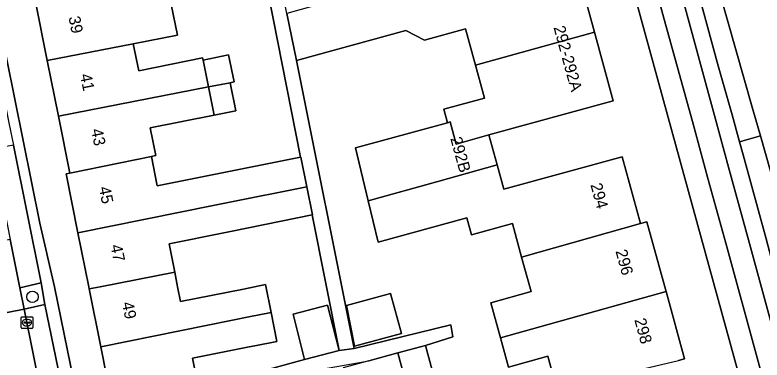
# Model space of a CAD drawing. Extents: x 162250 to 162661, y 380743 to 381606.
# Drawn here: x 162527.2 to 162591.3, y 380993.7 to 381023.3 of the extents above; entities that cross this region are included whole.
import ezdxf

# ---------------------------------------------------------------- set-up
doc = ezdxf.new("R2010")
doc.units = 0
for name, color, linetype in [('IMGEO_Berm_open', 7, 'Continuous'), ('IMGEO_Boom', 7, 'Continuous'), ('IMGEO_Erf', 7, 'Continuous'), ('IMGEO_Fietspad_gesloten', 7, 'Continuous'), ('IMGEO_Groenvoorziening', 7, 'Continuous'), ('IMGEO_Kolk', 7, 'Continuous'), ('IMGEO_OVBaan_gesloten', 7, 'Continuous'), ('IMGEO_Pand', 7, 'Continuous'), ('IMGEO_Pand_nummerreeks', 7, 'Continuous'), ('IMGEO_Parkeervlak_open', 7, 'Continuous'), ('IMGEO_Rijbaan_regionaal_gesloten', 7, 'Continuous'), ('IMGEO_Voetpad_open', 7, 'Continuous'), ('IMGEO_Woonerf_open', 7, 'Continuous')]:
    doc.layers.add(name, color=color, linetype=linetype)

msp = doc.modelspace()

# ---------------------------------------------------------------- linework, layer by layer
at = {"layer": 'IMGEO_Berm_open'}
for points in [[(162592.274, 381001.837), (162591.654, 381004.101), (162589.676, 381011.325), (162589.374, 381012.428), (162588.729, 381014.74), (162587.55, 381018.956), (162586.053, 381024.406), (162584.626, 381029.598), (162582.831, 381036.134), (162576.877, 381057.835), (162575.087, 381064.36), (162574.627, 381066.044), (162569.261, 381085.65), (162567.483, 381092.185), (162564.577, 381102.79)], [(162573.052, 381066.398), (162577.335, 381050.801), (162584.526, 381024.553), (162587.309, 381014.367), (162588.433, 381010.254), (162590.219, 381003.716), (162603.154, 380956.316), (162606.977, 380942.372), (162608.338, 380937.386), (162611.747, 380924.889)]]:
    msp.add_lwpolyline(points, dxfattribs=at)
at = {"layer": 'IMGEO_Boom'}
msp.add_circle((162528.685, 380999.138), 0.489, dxfattribs=at)
at = {"layer": 'IMGEO_Erf'}
for points in [[(162590.707, 380987.36), (162583.561, 381013.383), (162568.771, 381067.243), (162550.23, 381135.191), (162548.044, 381143.201), (162544.023, 381142.428), (162543.35, 381142.299), (162530.217, 381139.774), (162529.938, 381139.71), (162526.734, 381139.031), (162526.506, 381138.986), (162505.307, 381134.801)], [(162540.6, 381024.212), (162541.132, 381021.573), (162537.346, 381020.838), (162537.813, 381018.522), (162543.29, 381019.625), (162543.326, 381019.448), (162545.523, 381019.891), (162545.992, 381017.566), (162545.657, 381017.5), (162546.141, 381015.101), (162544.278, 381014.725), (162538.799, 381013.62), (162539.276, 381011.254), (162539.121, 381011.225), (162538.896, 381011.179), (162539.406, 381008.65), (162551.707, 381011.128), (162545.431, 381042.907)], [(162522.143, 381040.929), (162529.31, 381005.466), (162530.582, 381000), (162532.797, 380989.217), (162535.562, 380989.8), (162534.55, 380994.844), (162533.553, 380999.816), (162533.516, 381000), (162532.586, 381004.64), (162531.573, 381009.689), (162531.896, 381009.754), (162530.915, 381014.622), (162529.951, 381019.403), (162528.936, 381024.444), (162528.01, 381029.037), (162527.714, 381028.978), (162526.67, 381034.16)], [(162575.226, 381028.007), (162576.919, 381021.824), (162578.526, 381015.953), (162567.858, 381013.032), (162568.561, 381010.465), (162569.137, 381008.362), (162579.314, 381011.149), (162580.879, 381005.431), (162581.427, 381005.581), (162582.961, 381000), (162583.068, 380999.609), (162584.66, 380993.815), (162584.129, 380993.669)], [(162573.702, 380991.217), (162572.924, 380994.049), (162569.55, 380993.118), (162568.856, 380995.636), (162568.029, 380998.635), (162571.483, 380999.587), (162571.37, 381000), (162570.676, 381002.535), (162569.887, 381005.416), (162566.381, 381004.457), (162565.979, 381005.926), (162558.357, 381003.841), (162557.513, 381007.372), (162556.428, 381011.914), (162564.322, 381014.072), (162564.004, 381015.234), (162567.473, 381016.183), (162566.703, 381018.997), (162565.851, 381022.113), (162562.344, 381021.154), (162560.726, 381021.97), (162551.343, 381019.404), (162556.31, 380994.716), (162564.606, 380996.74), (162564.759, 380995.716), (162562.41, 380994.969), (162563.855, 380989.665)]]:
    msp.add_lwpolyline(points, dxfattribs=at)
for points in [[(162552.689, 381006.158), (162545.842, 381004.778), (162545.102, 381004.629), (162540.408, 381003.683), (162540.895, 381001.26), (162541.148, 381000), (162541.404, 380998.728), (162546.792, 380999.804), (162548.687, 381000.183), (162549.164, 380997.798), (162549.66, 380995.314), (162547.764, 380994.935), (162547.281, 380994.839), (162542.426, 380993.869), (162542.944, 380991.274), (162552.05, 380993.767), (162551.052, 380997.65), (162554.016, 380998.412), (162555.014, 380994.529)], [(162556.333, 380994.899), (162555.639, 380998.401), (162559.425, 380999.433), (162560.358, 380995.997)]]:
    msp.add_lwpolyline(points, close=True, dxfattribs=at)
at = {"layer": 'IMGEO_Fietspad_gesloten'}
for points in [[(162508.721, 381294.058), (162520.721, 381250), (162524.95, 381234.475), (162526.439, 381228.987), (162532.158, 381208.274), (162537.019, 381190.487), (162538.98, 381183.33), (162547.107, 381153.663), (162547.143, 381153.533), (162549.695, 381144.216), (162549.852, 381143.643), (162552.836, 381132.744), (162558.72, 381111.249), (162561.27, 381101.934), (162571.085, 381066.091), (162575.392, 381050.363), (162582.804, 381023.355), (162585.413, 381013.87), (162586.64, 381009.407), (162588.336, 381003.241), (162600.985, 380956.955), (162611.456, 380918.623), (162619.54, 380889.111), (162626.231, 380864.638)], [(162611.747, 380924.889), (162608.338, 380937.386), (162606.977, 380942.372), (162603.154, 380956.316), (162590.219, 381003.716), (162588.433, 381010.254), (162587.309, 381014.367), (162584.526, 381024.553), (162577.335, 381050.801), (162573.052, 381066.398), (162562.992, 381103.198), (162560.736, 381111.446), (162554.806, 381133.124), (162551.645, 381144.647), (162551.592, 381144.84), (162548.984, 381154.395), (162540.943, 381183.77), (162539.144, 381190.342), (162536.398, 381200.372), (162535.609, 381203.223), (162535.353, 381204.147), (162534.863, 381206.056), (162528.007, 381231.163)]]:
    msp.add_lwpolyline(points, dxfattribs=at)
at = {"layer": 'IMGEO_Groenvoorziening'}
msp.add_lwpolyline([(162529.44, 381000.334), (162527.606, 380999.923), (162527.982, 380998.093), (162529.751, 380998.475)], close=True, dxfattribs=at)
at = {"layer": 'IMGEO_Kolk'}
for p, q in [((162527.714, 380996.503), (162527.714, 380997.355)), ((162527.789, 380997.429), (162528.641, 380997.429)), ((162528.715, 380997.355), (162528.715, 380996.503)), ((162527.973, 380996.923), (162527.973, 380996.935)), ((162528.411, 380996.886), (162528.013, 380996.886)), ((162528.016, 380996.972), (162528.414, 380996.972)), ((162528.225, 380996.649), (162528.2, 380996.649)), ((162528.202, 380997.209), (162528.227, 380997.209)), ((162528.457, 380996.935), (162528.457, 380996.923)), ((162528.641, 380996.429), (162527.789, 380996.429))]:
    msp.add_line(p, q, dxfattribs=at)
for points in [[(162527.714, 380996.503), (162527.714, 380997.355)], [(162527.789, 380997.429), (162528.641, 380997.429)], [(162528.715, 380997.355), (162528.715, 380996.503)], [(162528.641, 380996.429), (162527.789, 380996.429)]]:
    msp.add_lwpolyline(points, dxfattribs=at)
for centre, radius, start, end in [((162527.791, 380997.353), 0.0765, 91.55205, 178.44795), ((162527.791, 380997.353), 0.0765, 91.55205, 178.44795), ((162528.639, 380997.353), 0.0765, 1.55205, 88.44795), ((162528.639, 380997.353), 0.0765, 1.55205, 88.44795), ((162528.013, 380996.932), 0.0403, 85.87752, 175.75265), ((162528.01, 380996.922), 0.0366, 178.93798, 274.71019), ((162528.414, 380996.929), 0.043, 264.86636, 352.45326), ((162528.418, 380996.934), 0.0386, 1.73085, 96.63898), ((162527.791, 380996.505), 0.0765, 181.55205, 268.44795), ((162527.791, 380996.505), 0.0765, 181.55205, 268.44795), ((162528.639, 380996.505), 0.0765, 271.55205, 358.44795), ((162528.639, 380996.505), 0.0765, 271.55205, 358.44795)]:
    msp.add_arc(centre, radius, start, end, dxfattribs=at)
for centre, major_axis, ratio, start_param, end_param in [((162528.201, 380996.929), (-0.387, 0.002), 0.722429, 4.712389, 7.853982), ((162528.226, 380996.929), (-0.39, 0.002), 0.717154, 1.570796, 4.712389)]:
    msp.add_ellipse(centre, major_axis=major_axis, ratio=ratio, start_param=start_param, end_param=end_param, dxfattribs=at)
at = {"layer": 'IMGEO_OVBaan_gesloten'}
msp.add_lwpolyline([(162587.606, 381025.501), (162584.449, 381036.623), (162582.831, 381036.134), (162584.626, 381029.598), (162586.053, 381024.406), (162587.55, 381018.956), (162588.729, 381014.74), (162589.374, 381012.428), (162591.173, 381012.938), (162590.528, 381015.212)], close=True, dxfattribs=at)
at = {"layer": 'IMGEO_Pand'}
for points in [[(162576.919, 381021.824), (162575.226, 381028.007), (162564.531, 381025.078), (162563.946, 381027.216), (162550.533, 381023.433), (162551.343, 381019.404), (162560.726, 381021.97), (162562.344, 381021.154), (162565.851, 381022.113), (162566.703, 381018.997)], [(162529.951, 381019.403), (162537.346, 381020.838), (162541.132, 381021.573), (162540.6, 381024.212), (162542.327, 381024.56), (162541.828, 381027.035), (162528.936, 381024.444)], [(162576.919, 381021.824), (162566.703, 381018.997), (162567.473, 381016.183), (162564.004, 381015.234), (162564.322, 381014.072), (162564.549, 381014.134), (162565.068, 381012.222), (162567.858, 381013.032), (162578.526, 381015.953)], [(162543.326, 381019.448), (162543.29, 381019.625), (162537.813, 381018.522), (162537.346, 381020.838), (162529.951, 381019.403), (162530.915, 381014.622), (162543.792, 381017.136)], [(162543.326, 381019.448), (162543.792, 381017.136), (162545.657, 381017.5), (162545.992, 381017.566), (162545.523, 381019.891)], [(162538.799, 381013.62), (162544.278, 381014.725), (162543.792, 381017.136), (162530.915, 381014.622), (162531.896, 381009.754), (162538.896, 381011.179), (162539.121, 381011.225), (162539.276, 381011.254)], [(162545.657, 381017.5), (162543.792, 381017.136), (162544.278, 381014.725), (162546.141, 381015.101)], [(162557.513, 381007.372), (162563.486, 381009.044), (162568.561, 381010.465), (162567.858, 381013.032), (162565.068, 381012.222), (162564.549, 381014.134), (162564.322, 381014.072), (162556.428, 381011.914)], [(162538.896, 381011.179), (162531.896, 381009.754), (162531.573, 381009.689), (162532.586, 381004.64), (162544.2, 381006.959), (162545.356, 381007.19), (162552.232, 381008.563), (162551.715, 381011.13), (162551.707, 381011.128), (162539.406, 381008.65)], [(162580.879, 381005.431), (162579.314, 381011.149), (162569.137, 381008.362), (162568.561, 381010.465), (162563.486, 381009.044), (162557.513, 381007.372), (162558.357, 381003.841), (162565.979, 381005.926), (162566.381, 381004.457), (162569.887, 381005.416), (162570.676, 381002.535)], [(162552.689, 381006.158), (162552.716, 381006.163), (162552.232, 381008.563), (162545.356, 381007.19), (162544.2, 381006.959), (162532.586, 381004.64), (162533.516, 381000), (162533.553, 380999.816), (162534.486, 381000), (162540.895, 381001.26), (162540.408, 381003.683), (162545.102, 381004.629), (162545.842, 381004.778)], [(162580.879, 381005.431), (162570.676, 381002.535), (162571.37, 381000), (162571.483, 380999.587), (162568.029, 380998.635), (162568.856, 380995.636), (162583.068, 380999.609), (162582.961, 381000), (162581.427, 381005.581)], [(162541.148, 381000), (162540.895, 381001.26), (162534.486, 381000), (162533.553, 380999.816), (162534.55, 380994.844), (162545.854, 380997.129), (162547.269, 380997.415), (162549.164, 380997.798), (162548.687, 381000.183), (162546.792, 380999.804), (162541.404, 380998.728)], [(162555.639, 380998.401), (162556.333, 380994.899), (162560.358, 380995.997), (162559.425, 380999.433)], [(162573.702, 380991.217), (162584.129, 380993.669), (162584.66, 380993.815), (162583.068, 380999.609), (162568.856, 380995.636), (162569.55, 380993.118), (162572.924, 380994.049)], [(162551.052, 380997.65), (162552.05, 380993.767), (162555.014, 380994.529), (162554.016, 380998.412)], [(162549.164, 380997.798), (162547.269, 380997.415), (162545.854, 380997.129), (162534.55, 380994.844), (162535.562, 380989.8), (162540.466, 380990.779), (162542.944, 380991.274), (162542.426, 380993.869), (162547.281, 380994.839), (162547.764, 380994.935), (162549.66, 380995.314)], [(162566.724, 380989.316), (162566.354, 380990.346), (162563.855, 380989.665), (162562.41, 380994.969), (162560.053, 380994.327), (162563.435, 380981.877), (162568.351, 380983.216)], [(162556.621, 380988.088), (162558.558, 380980.548), (162563.435, 380981.877), (162560.053, 380994.327), (162557.567, 380993.649), (162555.347, 380993.043)]]:
    msp.add_lwpolyline(points, close=True, dxfattribs=at)
at = {"layer": 'IMGEO_Parkeervlak_open'}
msp.add_lwpolyline([(162595.042, 380999.313), (162591.173, 381012.938), (162589.374, 381012.428), (162589.676, 381011.325), (162591.654, 381004.101), (162592.274, 381001.837)], dxfattribs=at)
for points in [[(162527.606, 380999.923), (162529.44, 381000.334), (162527.071, 381012.154), (162525.216, 381011.798), (162526.775, 381004.062)], [(162530.338, 380986.31), (162532.173, 380986.691), (162529.751, 380998.475), (162527.982, 380998.093)]]:
    msp.add_lwpolyline(points, close=True, dxfattribs=at)
at = {"layer": 'IMGEO_Rijbaan_regionaal_gesloten'}
msp.add_lwpolyline([(162543.432, 381200.793), (162543.152, 381201.827), (162543.029, 381202.295), (162540.124, 381201.475), (162556.025, 381141.32), (162556.267, 381140.725), (162561.982, 381119.806), (162563.768, 381113.225), (162565.639, 381106.468), (162577.173, 381064.266), (162584.449, 381036.623), (162587.606, 381025.501), (162590.528, 381015.212), (162591.173, 381012.938), (162595.042, 380999.313), (162597.541, 380990.23), (162600.546, 380991.029), (162599.675, 380994.301)], dxfattribs=at)
at = {"layer": 'IMGEO_Voetpad_open'}
for points in [[(162561.27, 381101.934), (162558.72, 381111.249), (162552.836, 381132.744), (162549.852, 381143.643), (162548.044, 381143.201), (162550.23, 381135.191), (162568.771, 381067.243), (162583.561, 381013.383), (162590.707, 380987.36)], [(162540.637, 381067.452), (162542.17, 381059.531), (162542.564, 381057.576), (162543.553, 381052.67), (162545.431, 381042.907), (162551.707, 381011.128), (162551.715, 381011.13), (162552.232, 381008.563), (162552.716, 381006.163), (162552.689, 381006.158), (162555.014, 380994.529), (162556.31, 380994.716), (162551.343, 381019.404), (162550.533, 381023.433), (162548.818, 381031.958), (162533.885, 381106.188)], [(162626.231, 380864.638), (162619.54, 380889.111), (162611.456, 380918.623), (162600.985, 380956.955), (162588.336, 381003.241), (162586.64, 381009.407), (162585.413, 381013.87), (162582.804, 381023.355), (162575.392, 381050.363), (162571.085, 381066.091), (162561.27, 381101.934)], [(162535.808, 380974.554), (162533.01, 380988.176), (162532.797, 380989.217), (162530.582, 381000), (162529.31, 381005.466), (162522.143, 381040.929), (162522.087, 381041.214), (162521.287, 381041.063), (162521.648, 381039.309), (162523.995, 381027.547), (162524.343, 381025.754), (162526.697, 381013.911), (162527.071, 381012.154), (162529.44, 381000.334), (162529.751, 380998.475), (162532.173, 380986.691), (162532.52, 380984.907), (162534.731, 380974.16), (162532.831, 380973.854), (162532.879, 380973.707), (162533.062, 380972.669)]]:
    msp.add_lwpolyline(points, dxfattribs=at)
msp.add_lwpolyline([(162552.705, 380992.782), (162557.567, 380993.649), (162560.053, 380994.327), (162562.41, 380994.969), (162564.759, 380995.716), (162564.606, 380996.74), (162556.31, 380994.716), (162555.014, 380994.529), (162552.05, 380993.767), (162542.944, 380991.274), (162540.466, 380990.779), (162535.562, 380989.8), (162532.797, 380989.217), (162533.01, 380988.176), (162535.754, 380988.839), (162540.641, 380989.9), (162543.044, 380990.421), (162547.922, 380991.479), (162550.347, 380992.14)], close=True, dxfattribs=at)
at = {"layer": 'IMGEO_Woonerf_open'}
for points in [[(162526.775, 381004.062), (162523.062, 381003.288), (162524.286, 380997.353), (162527.982, 380998.093), (162527.606, 380999.923)], [(162530.338, 380986.31), (162527.982, 380998.093), (162524.286, 380997.353), (162526.262, 380987.458), (162526.498, 380986.245), (162529.173, 380972.977), (162532.879, 380973.707), (162532.831, 380973.854), (162530.682, 380984.53)]]:
    msp.add_lwpolyline(points, close=True, dxfattribs=at)

# ---------------------------------------------------------------- texts
at = {"layer": 'IMGEO_Pand_nummerreeks'}
for s, rotation, p in [('39', 281.3939, (162531.775, 381023.114)), ('292-292A', 285.30795, (162573.402, 381022.249)), ('41', 281.39592, (162532.768, 381018.182)), ('43', 281.39592, (162533.717, 381013.472)), ('292B', 285.31554, (162564.542, 381012.723)), ('294', 285.30682, (162576.568, 381008.753)), ('45', 281.33862, (162534.38, 381008.508)), ('47', 281.33862, (162535.377, 381003.536)), ('296', 285.37357, (162578.72, 381003.055)), ('49', 281.34435, (162536.364, 380998.617)), ('298', 285.35464, (162580.338, 380997.17))]:
    msp.add_text(s, height=1, rotation=rotation, dxfattribs=at).set_placement(p)

doc.saveas('drawing.dxf')
